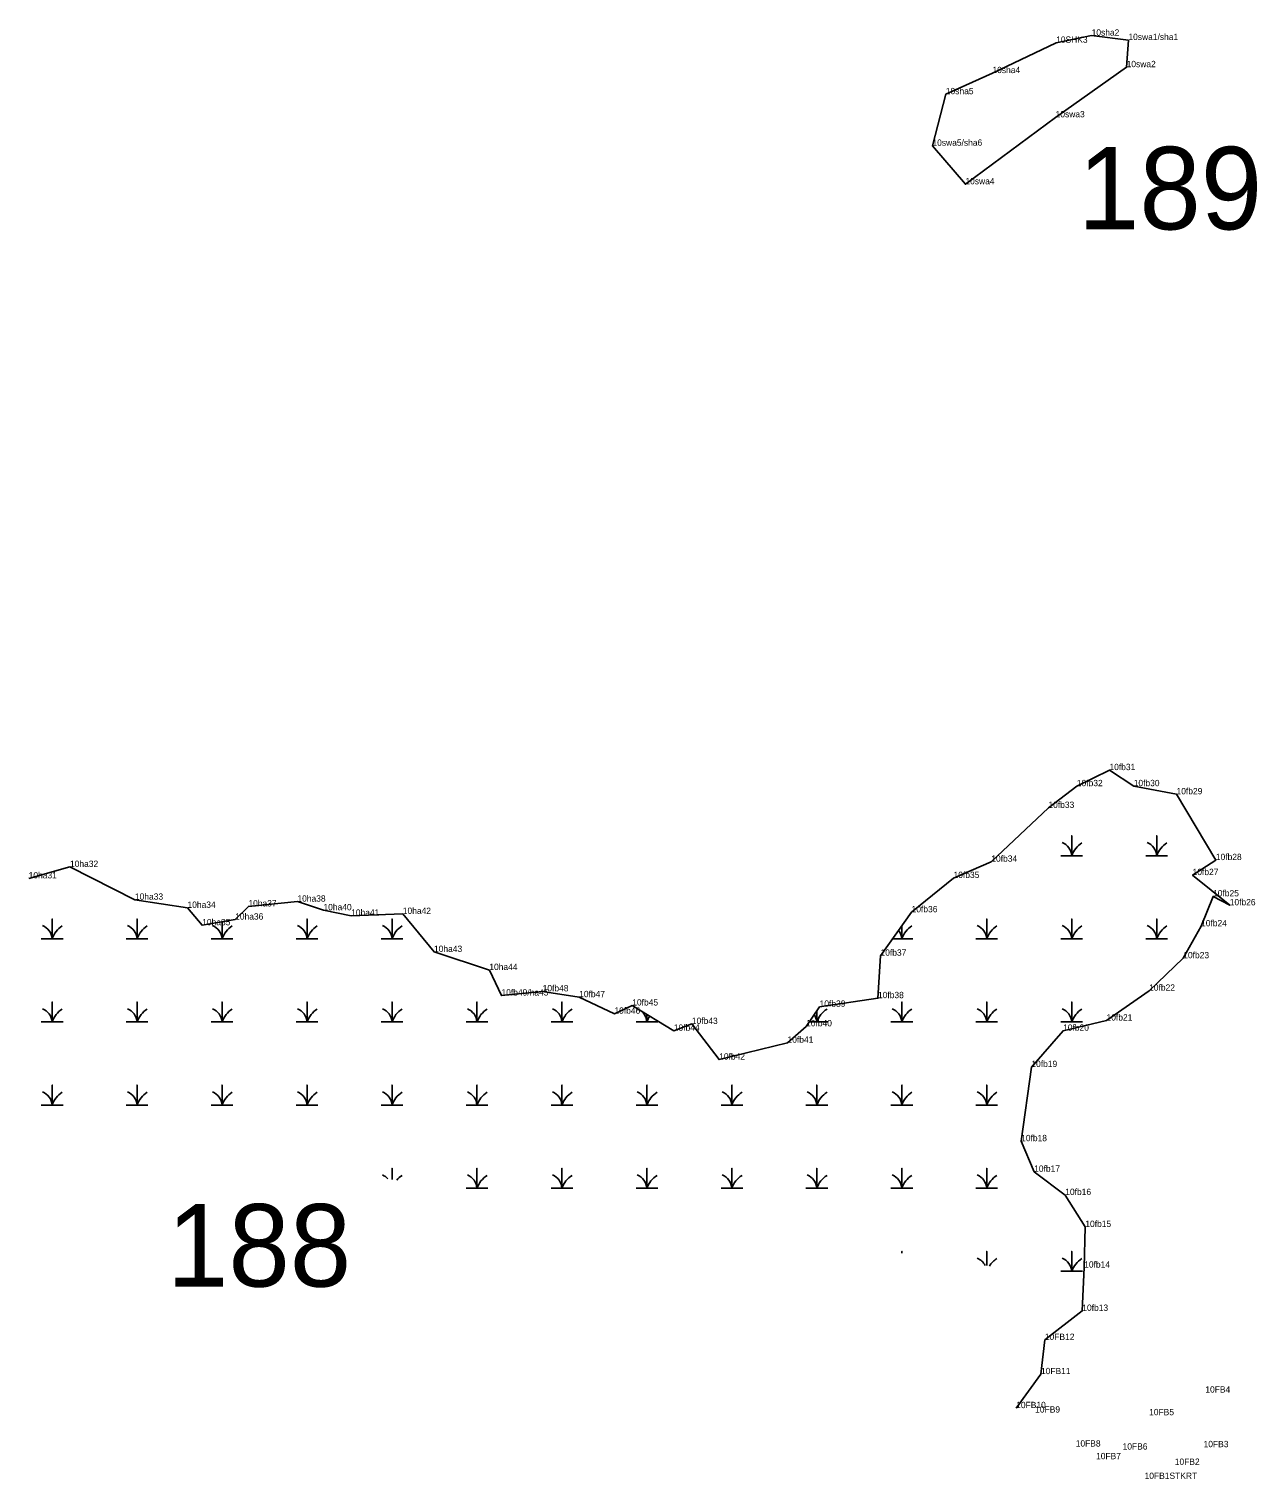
# Model space of a CAD drawing. Extents: x 2072529 to 2268796, y 436423 to 470397.
# Drawn here: x 2219256 to 2220228, y 449009 to 450156 of the extents above; entities that cross this region are included whole.
import ezdxf

# ---------------------------------------------------------------- set-up
doc = ezdxf.new("R2010")
doc.units = 0
for name, color, linetype in [('Default', 7, 'Continuous'), ('Exist Environmental Wetland Boundary', 7, 'Continuous'), ('Exist Environmental Wetland Boundary Cogo Comment', 7, 'Continuous'), ('Exist Environmental Wetland Boundary Cogo Point CELL', 7, 'Continuous'), ('Exist Hydro Jurisdictional Stream or Body of Water NEU Mitigable', 7, 'Continuous'), ('Exist Hydro Jurisdictional Stream or Body of Water NEU Mitigable Cogo Comment', 7, 'Continuous'), ('Exist Hydro Swamp or Marsh', 7, 'Continuous')]:
    doc.layers.add(name, color=color, linetype=linetype)

msp = doc.modelspace()

# ---------------------------------------------------------------- linework, layer by layer
at = {"layer": 'Exist Environmental Wetland Boundary'}
msp.add_lwpolyline([(2219256, 449483.9), (2219288.7, 449493), (2219340.1, 449467), (2219381.7, 449460.6), (2219393.3, 449446.8), (2219419.4, 449451.3), (2219429.9, 449461.7), (2219468.7, 449465.5), (2219489.3, 449458.7), (2219511.2, 449454.4), (2219552.1, 449455.8), (2219576.8, 449425.7), (2219620.6, 449411.4), (2219630.2, 449391.2), (2219662.8, 449394.5), (2219691.7, 449389.9), (2219719.6, 449376.8), (2219733.7, 449383.3), (2219766.6, 449363.3), (2219780.9, 449368.7), (2219802.5, 449340.5), (2219856.6, 449353.8), (2219871.3, 449366.8), (2219882, 449382.3), (2219928.2, 449389.1), (2219930.2, 449422.7), (2219954.8, 449457.1), (2219988, 449484.2), (2220017.9, 449497.1), (2220063.1, 449539.7), (2220085.6, 449556.9), (2220111.4, 449569.6), (2220130.6, 449556.9), (2220164.5, 449550.5), (2220195.6, 449498.4), (2220177.2, 449486.5), (2220206.6, 449462.6), (2220193.4, 449469.7), (2220183.9, 449446), (2220169.8, 449420.7), (2220142.8, 449395), (2220109.1, 449371.4), (2220074.7, 449363.3), (2220049.6, 449334.6), (2220041.5, 449275.9), (2220051.8, 449251.7), (2220076.4, 449233.3), (2220092.3, 449208), (2220091.4, 449175.8), (2220089.9, 449141.6), (2220060.3, 449118.6), (2220057.2, 449091.5), (2220037.6, 449064.6)], dxfattribs=at)
at = {"layer": 'Exist Environmental Wetland Boundary Cogo Point CELL'}
for p, q in [((2220069.2, 450145.3), (2220069.2, 450145.3)), ((2220097.3, 450151), (2220097.3, 450151)), ((2220126.4, 450147.5), (2220126.4, 450147.5)), ((2220018.8, 450121.3), (2220018.8, 450121.3)), ((2220125, 450126), (2220125, 450126)), ((2219981.9, 450104.6), (2219981.9, 450104.6)), ((2220068.8, 450086.3), (2220068.8, 450086.3)), ((2219971.3, 450063.8), (2219971.3, 450063.8)), ((2219997.4, 450033.3), (2219997.4, 450033.3)), ((2220111.4, 449569.6), (2220111.4, 449569.6)), ((2220085.6, 449556.9), (2220085.6, 449556.9)), ((2220130.6, 449556.9), (2220130.6, 449556.9)), ((2220164.5, 449550.5), (2220164.5, 449550.5)), ((2220063.1, 449539.7), (2220063.1, 449539.7)), ((2220195.6, 449498.4), (2220195.6, 449498.4)), ((2219288.7, 449493), (2219288.7, 449493)), ((2219288.7, 449493), (2219288.7, 449493)), ((2220017.9, 449497.1), (2220017.9, 449497.1)), ((2220177.2, 449486.5), (2220177.2, 449486.5)), ((2219988, 449484.2), (2219988, 449484.2)), ((2219340.1, 449467), (2219340.1, 449467)), ((2219468.7, 449465.5), (2219468.7, 449465.5)), ((2220193.4, 449469.7), (2220193.4, 449469.7)), ((2219381.7, 449460.6), (2219381.7, 449460.6)), ((2219419.4, 449451.3), (2219419.4, 449451.3)), ((2219429.9, 449461.7), (2219429.9, 449461.7)), ((2219489.3, 449458.7), (2219489.3, 449458.7)), ((2219489.3, 449458.7), (2219489.3, 449458.7)), ((2219511.2, 449454.4), (2219511.2, 449454.4)), ((2219552.1, 449455.8), (2219552.1, 449455.8)), ((2219552.1, 449455.8), (2219552.1, 449455.8)), ((2219954.8, 449457.1), (2219954.8, 449457.1)), ((2220206.6, 449462.6), (2220206.6, 449462.6)), ((2219393.3, 449446.8), (2219393.3, 449446.8)), ((2220183.9, 449446), (2220183.9, 449446)), ((2219576.8, 449425.7), (2219576.8, 449425.7)), ((2219930.2, 449422.7), (2219930.2, 449422.7)), ((2220169.8, 449420.7), (2220169.8, 449420.7)), ((2219620.6, 449411.4), (2219620.6, 449411.4)), ((2219620.6, 449411.4), (2219620.6, 449411.4)), ((2219662.8, 449394.5), (2219662.8, 449394.5)), ((2220142.8, 449395), (2220142.8, 449395)), ((2219630.2, 449391.2), (2219630.2, 449391.2)), ((2219630.2, 449391.2), (2219630.2, 449391.2)), ((2219691.7, 449389.9), (2219691.7, 449389.9)), ((2219733.7, 449383.3), (2219733.7, 449383.3)), ((2219928.2, 449389.1), (2219928.2, 449389.1)), ((2219719.6, 449376.8), (2219719.6, 449376.8)), ((2219882, 449382.3), (2219882, 449382.3)), ((2220109.1, 449371.4), (2220109.1, 449371.4)), ((2219766.6, 449363.3), (2219766.6, 449363.3)), ((2219780.9, 449368.7), (2219780.9, 449368.7)), ((2219871.3, 449366.8), (2219871.3, 449366.8)), ((2220074.7, 449363.3), (2220074.7, 449363.3)), ((2219856.6, 449353.8), (2219856.6, 449353.8)), ((2219802.5, 449340.5), (2219802.5, 449340.5)), ((2220049.6, 449334.6), (2220049.6, 449334.6)), ((2220041.5, 449275.9), (2220041.5, 449275.9)), ((2220051.8, 449251.7), (2220051.8, 449251.7)), ((2220076.4, 449233.3), (2220076.4, 449233.3)), ((2220092.3, 449208), (2220092.3, 449208)), ((2220091.4, 449175.8), (2220091.4, 449175.8)), ((2220089.9, 449141.6), (2220089.9, 449141.6)), ((2220060.3, 449118.6), (2220060.3, 449118.6)), ((2220060.3, 449118.6), (2220060.3, 449118.6)), ((2220057.2, 449091.5), (2220057.2, 449091.5)), ((2220057.2, 449091.5), (2220057.2, 449091.5)), ((2220037.6, 449064.6), (2220037.6, 449064.6)), ((2220037.6, 449064.6), (2220037.6, 449064.6))]:
    msp.add_line(p, q, dxfattribs=at)
at = {"layer": 'Exist Hydro Jurisdictional Stream or Body of Water NEU Mitigable'}
msp.add_lwpolyline([(2220126.4, 450147.5), (2220097.3, 450151), (2220069.2, 450145.3), (2220018.8, 450121.3), (2219981.9, 450104.6), (2219971.3, 450063.8), (2219997.4, 450033.3), (2220068.8, 450086.3), (2220125, 450126)], close=True, dxfattribs=at)
at = {"layer": 'Exist Hydro Swamp or Marsh'}
for points in [[(2220073, 449501.9), (2220081.6, 449501.9), (2220081.6, 449517.7), (2220081.6, 449501.9), (2220090.2, 449501.9)], [(2220140.2, 449501.9), (2220148.8, 449501.9), (2220148.8, 449517.7), (2220148.8, 449501.9), (2220157.4, 449501.9)], [(2219266, 449436.1), (2219274.6, 449436.1), (2219274.6, 449451.9), (2219274.6, 449436.1), (2219283.2, 449436.1)], [(2219333.2, 449436.1), (2219341.8, 449436.1), (2219341.8, 449451.9), (2219341.8, 449436.1), (2219350.4, 449436.1)], [(2219467.7, 449436.1), (2219476.3, 449436.1), (2219476.3, 449451.9), (2219476.3, 449436.1), (2219484.9, 449436.1)], [(2219535, 449436.1), (2219543.6, 449436.1), (2219543.6, 449451.9), (2219543.6, 449436.1), (2219552.2, 449436.1)], [(2220005.7, 449436.1), (2220014.3, 449436.1), (2220014.3, 449451.9), (2220014.3, 449436.1), (2220022.9, 449436.1)], [(2220073, 449436.1), (2220081.6, 449436.1), (2220081.6, 449451.9), (2220081.6, 449436.1), (2220090.2, 449436.1)], [(2220140.2, 449436.1), (2220148.8, 449436.1), (2220148.8, 449451.9), (2220148.8, 449436.1), (2220157.4, 449436.1)], [(2219400.5, 449436.1), (2219409.1, 449436.1), (2219409.1, 449449.5)], [(2219409.1, 449449.5), (2219409.1, 449436.1), (2219417.7, 449436.1)], [(2219939.8, 449436.1), (2219947.1, 449436.1), (2219947.1, 449446.3)], [(2219947.1, 449446.3), (2219947.1, 449436.1), (2219955.7, 449436.1)], [(2219266, 449370.3), (2219274.6, 449370.3), (2219274.6, 449386.1), (2219274.6, 449370.3), (2219283.2, 449370.3)], [(2219333.2, 449370.3), (2219341.8, 449370.3), (2219341.8, 449386.1), (2219341.8, 449370.3), (2219350.4, 449370.3)], [(2219400.5, 449370.3), (2219409.1, 449370.3), (2219409.1, 449386.1), (2219409.1, 449370.3), (2219417.7, 449370.3)], [(2219467.7, 449370.3), (2219476.3, 449370.3), (2219476.3, 449386.1), (2219476.3, 449370.3), (2219484.9, 449370.3)], [(2219535, 449370.3), (2219543.6, 449370.3), (2219543.6, 449386.1), (2219543.6, 449370.3), (2219552.2, 449370.3)], [(2219602.2, 449370.3), (2219610.8, 449370.3), (2219610.8, 449386.1), (2219610.8, 449370.3), (2219619.4, 449370.3)], [(2219669.5, 449370.3), (2219678.1, 449370.3), (2219678.1, 449386.1), (2219678.1, 449370.3), (2219686.7, 449370.3)], [(2219938.5, 449370.3), (2219947.1, 449370.3), (2219947.1, 449386.1), (2219947.1, 449370.3), (2219955.7, 449370.3)], [(2220005.7, 449370.3), (2220014.3, 449370.3), (2220014.3, 449386.1), (2220014.3, 449370.3), (2220022.9, 449370.3)], [(2220073, 449370.3), (2220081.6, 449370.3), (2220081.6, 449386.1), (2220081.6, 449370.3), (2220090.2, 449370.3)], [(2219736.7, 449370.3), (2219745.3, 449370.3), (2219745.3, 449376.3)], [(2219745.3, 449376.3), (2219745.3, 449370.3), (2219753.9, 449370.3)], [(2219873.7, 449370.3), (2219879.8, 449370.3), (2219879.8, 449379.2)], [(2219879.8, 449379.2), (2219879.8, 449370.3), (2219888.4, 449370.3)], [(2219266, 449304.5), (2219274.6, 449304.5), (2219274.6, 449320.3), (2219274.6, 449304.5), (2219283.2, 449304.5)], [(2219333.2, 449304.5), (2219341.8, 449304.5), (2219341.8, 449320.3), (2219341.8, 449304.5), (2219350.4, 449304.5)], [(2219400.5, 449304.5), (2219409.1, 449304.5), (2219409.1, 449320.3), (2219409.1, 449304.5), (2219417.7, 449304.5)], [(2219467.7, 449304.5), (2219476.3, 449304.5), (2219476.3, 449320.3), (2219476.3, 449304.5), (2219484.9, 449304.5)], [(2219535, 449304.5), (2219543.6, 449304.5), (2219543.6, 449320.3), (2219543.6, 449304.5), (2219552.2, 449304.5)], [(2219602.2, 449304.5), (2219610.8, 449304.5), (2219610.8, 449320.3), (2219610.8, 449304.5), (2219619.4, 449304.5)], [(2219669.5, 449304.5), (2219678.1, 449304.5), (2219678.1, 449320.3), (2219678.1, 449304.5), (2219686.7, 449304.5)], [(2219736.7, 449304.5), (2219745.3, 449304.5), (2219745.3, 449320.3), (2219745.3, 449304.5), (2219753.9, 449304.5)], [(2219804, 449304.5), (2219812.6, 449304.5), (2219812.6, 449320.3), (2219812.6, 449304.5), (2219821.2, 449304.5)], [(2219871.2, 449304.5), (2219879.8, 449304.5), (2219879.8, 449320.3), (2219879.8, 449304.5), (2219888.4, 449304.5)], [(2219938.5, 449304.5), (2219947.1, 449304.5), (2219947.1, 449320.3), (2219947.1, 449304.5), (2219955.7, 449304.5)], [(2220005.7, 449304.5), (2220014.3, 449304.5), (2220014.3, 449320.3), (2220014.3, 449304.5), (2220022.9, 449304.5)], [(2219543.6, 449245.7), (2219543.6, 449254.5), (2219543.6, 449245.7)], [(2219602.2, 449238.7), (2219610.8, 449238.7), (2219610.8, 449254.5), (2219610.8, 449238.7), (2219619.4, 449238.7)], [(2219669.5, 449238.7), (2219678.1, 449238.7), (2219678.1, 449254.5), (2219678.1, 449238.7), (2219686.7, 449238.7)], [(2219736.7, 449238.7), (2219745.3, 449238.7), (2219745.3, 449254.5), (2219745.3, 449238.7), (2219753.9, 449238.7)], [(2219804, 449238.7), (2219812.6, 449238.7), (2219812.6, 449254.5), (2219812.6, 449238.7), (2219821.2, 449238.7)], [(2219871.2, 449238.7), (2219879.8, 449238.7), (2219879.8, 449254.5), (2219879.8, 449238.7), (2219888.4, 449238.7)], [(2219938.5, 449238.7), (2219947.1, 449238.7), (2219947.1, 449254.5), (2219947.1, 449238.7), (2219955.7, 449238.7)], [(2220005.7, 449238.7), (2220014.3, 449238.7), (2220014.3, 449254.5), (2220014.3, 449238.7), (2220022.9, 449238.7)], [(2219947.1, 449187.2), (2219947.1, 449188.7), (2219947.1, 449187.2)], [(2220014.3, 449177.5), (2220014.3, 449188.7), (2220014.3, 449177.5)], [(2220073, 449172.9), (2220081.6, 449172.9), (2220081.6, 449188.7), (2220081.6, 449172.9), (2220090.2, 449172.9)]]:
    msp.add_lwpolyline(points, dxfattribs=at)
for centre, radius, start, end in [((2220069.3, 449501), 12.3, 4.1403, 67.535), ((2220099.8, 449495.8), 19.2, 122.1274, 161.6222), ((2220136.5, 449501), 12.3, 4.1403, 67.535), ((2220167.1, 449495.8), 19.2, 122.1274, 161.6222), ((2219262.3, 449435.2), 12.3, 4.1403, 67.535), ((2219292.8, 449430), 19.2, 122.1274, 161.6222), ((2219329.5, 449435.2), 12.3, 4.1403, 67.535), ((2219360.1, 449430), 19.2, 122.1274, 161.6222), ((2219396.8, 449435.2), 12.3, 4.1403, 67.535), ((2219427.3, 449430), 19.2, 122.1274, 161.6222), ((2219464, 449435.2), 12.3, 4.1403, 67.535), ((2219494.6, 449430), 19.2, 122.1274, 161.6222), ((2219531.3, 449435.2), 12.3, 4.1403, 67.535), ((2219561.8, 449430), 19.2, 122.1274, 161.6222), ((2219934.8, 449435.2), 12.3, 4.1403, 37.7441), ((2219965.3, 449430), 19.2, 122.1274, 161.6222), ((2220002, 449435.2), 12.3, 4.1403, 67.535), ((2220032.6, 449430), 19.2, 122.1274, 161.6222), ((2220069.3, 449435.2), 12.3, 4.1403, 67.535), ((2220099.8, 449430), 19.2, 122.1274, 161.6222), ((2220136.5, 449435.2), 12.3, 4.1403, 67.535), ((2220167.1, 449430), 19.2, 122.1274, 161.6222), ((2219262.3, 449369.4), 12.3, 4.1403, 67.535), ((2219292.8, 449364.2), 19.2, 122.1274, 161.6222), ((2219329.5, 449369.4), 12.3, 4.1403, 67.535), ((2219360.1, 449364.2), 19.2, 122.1274, 161.6222), ((2219396.8, 449369.4), 12.3, 4.1403, 67.535), ((2219427.3, 449364.2), 19.2, 122.1274, 161.6222), ((2219464, 449369.4), 12.3, 4.1403, 67.535), ((2219494.6, 449364.2), 19.2, 122.1274, 161.6222), ((2219531.3, 449369.4), 12.3, 4.1403, 67.535), ((2219561.8, 449364.2), 19.2, 122.1274, 161.6222), ((2219598.5, 449369.4), 12.3, 4.1403, 67.535), ((2219629.1, 449364.2), 19.2, 122.1274, 161.6222), ((2219665.8, 449369.4), 12.3, 4.1403, 67.535), ((2219696.3, 449364.2), 19.2, 122.1274, 161.6222), ((2219733, 449369.4), 12.3, 63.6349, 67.535), ((2219733, 449369.4), 12.3, 4.1403, 53.6376), ((2219763.6, 449364.2), 19.2, 146.282, 161.6222), ((2219867.5, 449369.4), 12.3, 4.1403, 33.6059), ((2219898.1, 449364.2), 19.2, 122.1274, 161.6222), ((2219934.8, 449369.4), 12.3, 4.1403, 67.535), ((2219965.3, 449364.2), 19.2, 122.1274, 161.6222), ((2220002, 449369.4), 12.3, 4.1403, 67.535), ((2220032.6, 449364.2), 19.2, 122.1274, 161.6222), ((2220069.3, 449369.4), 12.3, 4.1403, 67.535), ((2220099.8, 449364.2), 19.2, 122.1274, 161.6222), ((2219262.3, 449303.6), 12.3, 4.1403, 67.535), ((2219292.8, 449298.4), 19.2, 122.1274, 161.6222), ((2219329.5, 449303.6), 12.3, 4.1403, 67.535), ((2219360.1, 449298.4), 19.2, 122.1274, 161.6222), ((2219396.8, 449303.6), 12.3, 4.1403, 67.535), ((2219427.3, 449298.4), 19.2, 122.1274, 161.6222), ((2219464, 449303.6), 12.3, 4.1403, 67.535), ((2219494.6, 449298.4), 19.2, 122.1274, 161.6222), ((2219531.3, 449303.6), 12.3, 4.1403, 67.535), ((2219561.8, 449298.4), 19.2, 122.1274, 161.6222), ((2219598.5, 449303.6), 12.3, 4.1403, 67.535), ((2219629.1, 449298.4), 19.2, 122.1274, 161.6222), ((2219665.8, 449303.6), 12.3, 4.1403, 67.535), ((2219696.3, 449298.4), 19.2, 122.1274, 161.6222), ((2219733, 449303.6), 12.3, 4.1403, 67.535), ((2219763.6, 449298.4), 19.2, 122.1274, 161.6222), ((2219800.3, 449303.6), 12.3, 4.1403, 67.535), ((2219830.8, 449298.4), 19.2, 122.1274, 161.6222), ((2219867.5, 449303.6), 12.3, 4.1403, 67.535), ((2219898.1, 449298.4), 19.2, 122.1274, 161.6222), ((2219934.8, 449303.6), 12.3, 4.1403, 67.535), ((2219965.3, 449298.4), 19.2, 122.1274, 161.6222), ((2220002, 449303.6), 12.3, 4.1403, 67.535), ((2220032.6, 449298.4), 19.2, 122.1274, 161.6222), ((2219531.3, 449237.8), 12.3, 43.0831, 67.535), ((2219561.8, 449232.6), 19.2, 122.1274, 139.1967), ((2219598.5, 449237.8), 12.3, 4.1403, 67.535), ((2219629.1, 449232.6), 19.2, 122.1274, 161.6222), ((2219665.8, 449237.8), 12.3, 4.1403, 67.535), ((2219696.3, 449232.6), 19.2, 122.1274, 161.6222), ((2219733, 449237.8), 12.3, 4.1403, 67.535), ((2219763.6, 449232.6), 19.2, 122.1274, 161.6222), ((2219800.3, 449237.8), 12.3, 4.1403, 67.535), ((2219830.8, 449232.6), 19.2, 122.1274, 161.6222), ((2219867.5, 449237.8), 12.3, 4.1403, 67.535), ((2219898.1, 449232.6), 19.2, 122.1274, 161.6222), ((2219934.8, 449237.8), 12.3, 4.1403, 67.535), ((2219965.3, 449232.6), 19.2, 122.1274, 161.6222), ((2220002, 449237.8), 12.3, 4.1403, 67.535), ((2220032.6, 449232.6), 19.2, 122.1274, 161.6222), ((2220002, 449172), 12.3, 27.2629, 67.535), ((2220032.6, 449166.8), 19.2, 122.1274, 147.5327), ((2220069.3, 449172), 12.3, 4.1403, 67.535), ((2220099.8, 449166.8), 19.2, 122.1274, 161.6222)]:
    msp.add_arc(centre, radius, start, end, dxfattribs=at)

# ---------------------------------------------------------------- texts
at = {"layer": 'Default'}
for s, p in [('189', (2220086.5, 449997.6)), ('188', (2219365.5, 449160.8))]:
    msp.add_text(s, height=65.34, dxfattribs=at).set_placement(p)
at = {"layer": 'Exist Environmental Wetland Boundary Cogo Comment'}
for s, p in [('10fb31', (2220111.4, 449569.6)), ('10fb32', (2220085.6, 449556.9)), ('10fb30', (2220130.6, 449556.9)), ('10fb29', (2220164.5, 449550.5)), ('10fb33', (2220063.1, 449539.7)), ('10ha32', (2219288.7, 449493)), ('10fb34', (2220017.9, 449497.1)), ('10fb28', (2220195.6, 449498.4)), ('10ha31', (2219256, 449483.9)), ('10fb35', (2219988, 449484.2)), ('10fb27', (2220177.2, 449486.5)), ('10fb25', (2220193.4, 449469.7)), ('10ha33', (2219340.1, 449467)), ('10ha34', (2219381.7, 449460.6)), ('10ha37', (2219429.9, 449461.7)), ('10ha38', (2219468.7, 449465.5)), ('10ha40', (2219489.3, 449458.7)), ('10fb26', (2220206.6, 449462.6)), ('10ha35', (2219393.3, 449446.8)), ('10ha36', (2219419.4, 449451.3)), ('10ha41', (2219511.2, 449454.4)), ('10ha42', (2219552.1, 449455.8)), ('10fb36', (2219954.8, 449457.1)), ('10fb24', (2220183.9, 449446)), ('10ha43', (2219576.8, 449425.7)), ('10fb37', (2219930.2, 449422.7)), ('10fb23', (2220169.8, 449420.7)), ('10ha44', (2219620.6, 449411.4)), ('10fb49/ha45', (2219630.2, 449391.2)), ('10fb48', (2219662.8, 449394.5)), ('10fb47', (2219691.7, 449389.9)), ('10fb38', (2219928.2, 449389.1)), ('10fb22', (2220142.8, 449395)), ('10fb45', (2219733.7, 449383.3)), ('10fb39', (2219882, 449382.3)), ('10fb46', (2219719.6, 449376.8)), ('10fb43', (2219780.9, 449368.7)), ('10fb40', (2219871.3, 449366.8)), ('10fb21', (2220109.1, 449371.4)), ('10fb44', (2219766.6, 449363.3)), ('10fb20', (2220074.7, 449363.3)), ('10fb41', (2219856.6, 449353.8)), ('10fb42', (2219802.5, 449340.5)), ('10fb19', (2220049.6, 449334.6)), ('10fb18', (2220041.5, 449275.9)), ('10fb17', (2220051.8, 449251.7)), ('10fb16', (2220076.4, 449233.3)), ('10fb15', (2220092.3, 449208)), ('10fb14', (2220091.4, 449175.8)), ('10fb13', (2220089.9, 449141.6)), ('10FB12', (2220060.3, 449118.6)), ('10FB11', (2220057.2, 449091.5)), ('10FB4', (2220187.3, 449076.9)), ('10FB10', (2220037.6, 449064.6)), ('10FB9', (2220052.6, 449061.1)), ('10FB5', (2220142.8, 449059)), ('10FB8', (2220084.7, 449034.2)), ('10FB3', (2220185.9, 449033.7)), ('10FB7', (2220100.8, 449024.2)), ('10FB6', (2220121.8, 449031.8)), ('10FB2', (2220163.1, 449019.7)), ('10FB1STKRT', (2220139.2, 449008.6))]:
    msp.add_text(s, height=5, dxfattribs=at).set_placement(p)
at = {"layer": 'Exist Hydro Jurisdictional Stream or Body of Water NEU Mitigable Cogo Comment'}
for s, p in [('10sha2', (2220097.3, 450151)), ('10swa1/sha1', (2220126.4, 450147.5)), ('10SHK3', (2220069.2, 450145.3)), ('10swa2', (2220125, 450126)), ('10sha4', (2220018.8, 450121.3)), ('10sha5', (2219981.9, 450104.6)), ('10swa3', (2220068.8, 450086.3)), ('10swa5/sha6', (2219971.3, 450063.8)), ('10swa4', (2219997.4, 450033.3))]:
    msp.add_text(s, height=5, dxfattribs=at).set_placement(p)

doc.saveas('drawing.dxf')
